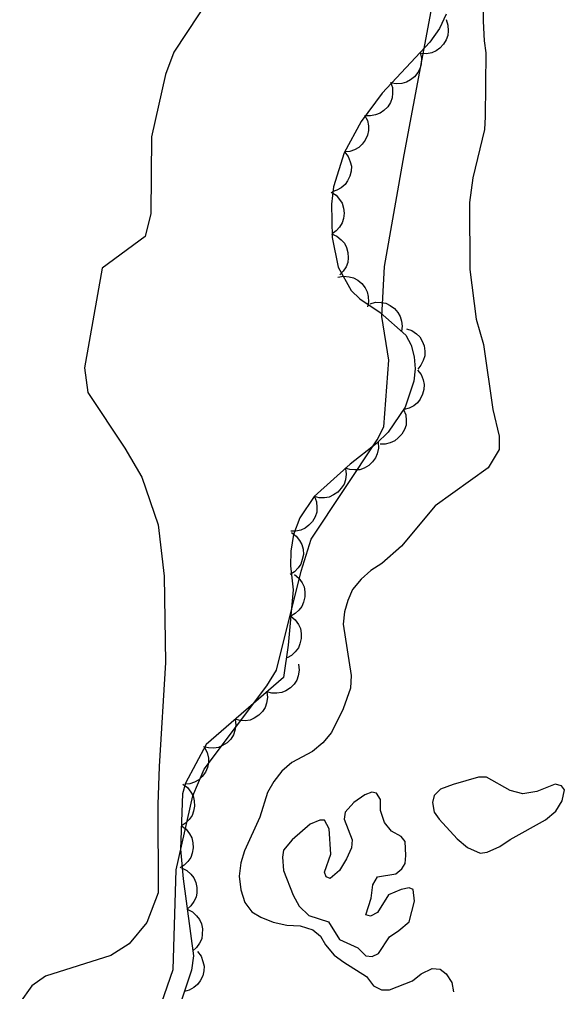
# Model space of a CAD drawing. Extents: x 282461 to 284471, y 5554090 to 5557646.
# Drawn here: x 284041.6 to 284080.7, y 5556095.3 to 5556165 of the extents above; entities that cross this region are included whole.
import ezdxf

# ---------------------------------------------------------------- set-up
doc = ezdxf.new("R2010")
doc.units = 0
for name, color, linetype in [('Niveau 1', 7, 'Continuous'), ('Niveau 2', 7, 'Continuous'), ('Niveau 4', 7, 'Continuous'), ('Niveau 44', 7, 'Continuous')]:
    doc.layers.add(name, color=color, linetype=linetype)

msp = doc.modelspace()

# ---------------------------------------------------------------- linework, layer by layer
at = {"layer": 'Niveau 1'}
msp.add_lwpolyline([(284050.74, 5556091.56), (284052.62, 5556096.94), (284052.84, 5556104.07), (284054.03, 5556109.36), (284054.84, 5556111.29), (284059.34, 5556117.24), (284060.03, 5556118.37), (284061.8, 5556125.45), (284062.51, 5556127.75), (284067.23, 5556134.87), (284067.71, 5556135.81), (284068.09, 5556140.58), (284067.57, 5556143.71), (284067.77, 5556147.29), (284069.18, 5556155.29), (284071.12, 5556165.58)], dxfattribs=at)
at = {"layer": 'Niveau 2'}
msp.add_lwpolyline([(284056.25, 5556168.07), (284052.67, 5556162.64), (284052.07, 5556161.04), (284051.05, 5556156.57), (284051.02, 5556151.08), (284050.61, 5556149.43), (284047.52, 5556147.16), (284046.26, 5556140.02), (284046.5, 5556138.26), (284049.14, 5556134.26), (284050.36, 5556132.19), (284051.53, 5556128.77), (284051.98, 5556125.1), (284052.07, 5556118.92), (284051.61, 5556111.47), (284051.51, 5556108.74), (284051.53, 5556102.41), (284050.73, 5556100.3), (284049.46, 5556098.77), (284048.14, 5556097.94), (284043.46, 5556096.46), (284042.48, 5556095.77), (284041.59, 5556094.51)], dxfattribs=at)
at = {"layer": 'Niveau 4'}
for points in [[(284074.84, 5556168.64), (284074.85, 5556164.85), (284074.91, 5556163.44), (284075.03, 5556162.59), (284074.98, 5556158), (284074.93, 5556157.1), (284074.09, 5556153.64), (284073.87, 5556151.88), (284073.89, 5556147.07), (284074.35, 5556143.51), (284074.86, 5556141.7), (284075.54, 5556137.05), (284075.99, 5556135.13), (284076, 5556134.17), (284075.21, 5556132.87), (284071.41, 5556130.15), (284068.98, 5556127.26), (284067.57, 5556126.02), (284066.78, 5556125.5), (284066.1, 5556124.88), (284065.48, 5556124.15)], [(284065.48, 5556124.15), (284065.14, 5556123.35), (284064.91, 5556122.56), (284064.8, 5556121.66), (284065.37, 5556117.98), (284065.32, 5556117.08), (284064.81, 5556115.61), (284063.96, 5556113.91), (284063.34, 5556113.17), (284062.61, 5556112.55), (284061.13, 5556111.75), (284060.4, 5556111.13), (284059.83, 5556110.4), (284059.38, 5556109.6), (284058.82, 5556107.85), (284057.74, 5556105.42), (284057.46, 5556104.57), (284057.35, 5556103.61), (284057.47, 5556102.64), (284057.75, 5556101.74), (284058.26, 5556101.06), (284058.89, 5556100.67), (284059.79, 5556100.33), (284060.76, 5556100.11), (284061.72, 5556100.05), (284062.63, 5556099.77), (284063.19, 5556099.32), (284063.53, 5556098.7), (284064.16, 5556097.96), (284064.84, 5556097.45), (284066.48, 5556096.44), (284066.99, 5556095.76), (284067.56, 5556095.48), (284068.13, 5556095.48), (284069.77, 5556096.11), (284070.39, 5556096.62), (284071.18, 5556097.01), (284071.75, 5556096.96), (284072.2, 5556096.62), (284072.6, 5556096), (284072.72, 5556095.32)], [(284077.68, 5556109.52), (284076.77, 5556109.74), (284075.07, 5556110.7), (284074.5, 5556110.7), (284072.69, 5556110.19), (284071.79, 5556109.85), (284071.33, 5556109.4), (284071.22, 5556108.89), (284071.34, 5556108.21), (284071.68, 5556107.7), (284072.98, 5556106.29), (284073.72, 5556105.67), (284074.63, 5556105.27), (284075.14, 5556105.33), (284076.04, 5556105.73), (284076.78, 5556106.24), (284079.32, 5556107.66), (284080.06, 5556108.28), (284080.51, 5556109.02), (284080.68, 5556109.81), (284080.45, 5556110.09), (284080, 5556110.2), (284078.7, 5556109.69), (284077.68, 5556109.52)], [(284069.3, 5556105.1), (284069.24, 5556106.11), (284068.96, 5556106.45), (284068.28, 5556106.85), (284067.77, 5556107.47), (284067.48, 5556108.32), (284067.48, 5556109.11), (284067.2, 5556109.56), (284066.86, 5556109.62), (284066.35, 5556109.45), (284065.56, 5556108.88), (284064.94, 5556108.2), (284064.88, 5556107.69), (284065.45, 5556106.22), (284065.39, 5556105.65), (284065.05, 5556104.86), (284064.55, 5556104.01), (284063.87, 5556103.45), (284063.58, 5556103.56), (284063.47, 5556103.9), (284063.92, 5556105.2), (284063.8, 5556107.01), (284063.46, 5556107.63), (284063.12, 5556107.63), (284062.44, 5556107.35), (284061.14, 5556106.21), (284060.52, 5556105.48), (284060.46, 5556104.97), (284060.52, 5556104.01), (284061.21, 5556102.26), (284061.66, 5556101.46), (284062.34, 5556100.79), (284063.76, 5556100.34), (284064.55, 5556099.09), (284065.86, 5556098.47), (284066.42, 5556097.91), (284066.88, 5556097.85), (284067.33, 5556098.08), (284068.12, 5556099.27), (284068.8, 5556099.72), (284069.54, 5556100.35), (284069.93, 5556101.82), (284069.82, 5556102.67), (284069.53, 5556102.78), (284068.97, 5556102.66), (284068.06, 5556102.27), (284067.27, 5556101.02), (284066.76, 5556100.74), (284066.42, 5556100.85), (284066.81, 5556102.04), (284066.93, 5556103), (284067.27, 5556103.57), (284068.57, 5556103.79), (284069.02, 5556104.13), (284069.25, 5556104.53), (284069.3, 5556105.1)]]:
    msp.add_lwpolyline(points, dxfattribs=at)
at = {"layer": 'Niveau 44'}
for points in [[(284072.18, 5556165.35), (284071.71, 5556164.32), (284071.02, 5556163.36), (284067.61, 5556159.7), (284066.09, 5556157.66), (284064.87, 5556155.42), (284064.12, 5556153), (284063.96, 5556151.76), (284064.02, 5556149.35), (284064.45, 5556147.23), (284065.37, 5556145.57), (284065.99, 5556144.96), (284067.45, 5556143.99), (284069.3, 5556142.37), (284069.67, 5556141.64), (284069.9, 5556140.82), (284069.96, 5556139.95), (284069.87, 5556139.06), (284069.24, 5556137.2), (284068.03, 5556135.41), (284067.2, 5556134.6), (284065.3, 5556133.13), (284062.73, 5556130.8), (284061.7, 5556129.29), (284061.25, 5556128.08), (284061.06, 5556126.9), (284061.03, 5556125.84), (284061.21, 5556124.13)], [(284072.18, 5556164.97), (284072.32, 5556164.58), (284072.34, 5556164.17), (284072.32, 5556163.84), (284072.19, 5556163.51), (284072.01, 5556163.2), (284071.73, 5556162.93), (284071.48, 5556162.72), (284071.15, 5556162.6), (284070.79, 5556162.52), (284070.43, 5556162.53)], [(284070.33, 5556162.62), (284070.42, 5556162.21), (284070.39, 5556161.8), (284070.33, 5556161.48), (284070.16, 5556161.17), (284069.93, 5556160.88), (284069.63, 5556160.65), (284069.35, 5556160.48), (284069.01, 5556160.39), (284068.64, 5556160.37), (284068.28, 5556160.42)], [(284068.2, 5556160.49), (284068.34, 5556160.1), (284068.35, 5556159.69), (284068.32, 5556159.36), (284068.19, 5556159.03), (284068, 5556158.72), (284067.72, 5556158.46), (284067.46, 5556158.26), (284067.13, 5556158.14), (284066.77, 5556158.07), (284066.41, 5556158.08)], [(284066.34, 5556158.13), (284066.54, 5556157.75), (284066.61, 5556157.35), (284066.63, 5556157.02), (284066.54, 5556156.68), (284066.39, 5556156.34), (284066.16, 5556156.04), (284065.93, 5556155.81), (284065.62, 5556155.64), (284065.27, 5556155.53), (284064.91, 5556155.49)], [(284064.89, 5556155.5), (284065.16, 5556155.17), (284065.31, 5556154.79), (284065.39, 5556154.47), (284065.37, 5556154.12), (284065.29, 5556153.76), (284065.12, 5556153.42), (284064.94, 5556153.15), (284064.67, 5556152.92), (284064.35, 5556152.74), (284064.01, 5556152.63)], [(284063.94, 5556152.62), (284064.29, 5556152.4), (284064.55, 5556152.09), (284064.73, 5556151.81), (284064.83, 5556151.47), (284064.87, 5556151.11), (284064.82, 5556150.73), (284064.74, 5556150.41), (284064.55, 5556150.11), (284064.31, 5556149.84), (284064.01, 5556149.63)], [(284063.97, 5556149.62), (284064.35, 5556149.46), (284064.66, 5556149.2), (284064.89, 5556148.96), (284065.04, 5556148.64), (284065.15, 5556148.29), (284065.16, 5556147.91), (284065.14, 5556147.58), (284065.01, 5556147.25), (284064.81, 5556146.94), (284064.56, 5556146.68)], [(284064.42, 5556146.51), (284064.83, 5556146.59), (284065.23, 5556146.55), (284065.55, 5556146.48), (284065.86, 5556146.3), (284066.14, 5556146.07), (284066.37, 5556145.76), (284066.53, 5556145.47), (284066.6, 5556145.13), (284066.62, 5556144.76), (284066.56, 5556144.4)], [(284066.73, 5556144.62), (284067.13, 5556144.73), (284067.54, 5556144.71), (284067.86, 5556144.66), (284068.18, 5556144.5), (284068.48, 5556144.28), (284068.72, 5556143.99), (284068.9, 5556143.71), (284068.99, 5556143.37), (284069.03, 5556143), (284068.98, 5556142.65)], [(284069.34, 5556142.83), (284069.73, 5556142.7), (284070.06, 5556142.47), (284070.31, 5556142.24), (284070.48, 5556141.94), (284070.61, 5556141.59), (284070.65, 5556141.21), (284070.65, 5556140.88), (284070.55, 5556140.55), (284070.38, 5556140.22), (284070.15, 5556139.94)], [(284070.14, 5556139.87), (284070.4, 5556139.54), (284070.54, 5556139.16), (284070.61, 5556138.83), (284070.59, 5556138.48), (284070.5, 5556138.13), (284070.32, 5556137.79), (284070.13, 5556137.52), (284069.86, 5556137.3), (284069.53, 5556137.13), (284069.18, 5556137.03)], [(284069.14, 5556137.05), (284069.3, 5556136.66), (284069.33, 5556136.26), (284069.31, 5556135.93), (284069.2, 5556135.6), (284069.02, 5556135.27), (284068.75, 5556135), (284068.51, 5556134.79), (284068.18, 5556134.65), (284067.82, 5556134.57), (284067.46, 5556134.57)], [(284067.31, 5556134.69), (284067.34, 5556134.27), (284067.25, 5556133.87), (284067.13, 5556133.57), (284066.91, 5556133.29), (284066.64, 5556133.04), (284066.3, 5556132.85), (284066, 5556132.73), (284065.65, 5556132.71), (284065.28, 5556132.74), (284064.94, 5556132.85)], [(284064.96, 5556132.82), (284065.02, 5556132.41), (284064.96, 5556132.01), (284064.87, 5556131.69), (284064.67, 5556131.4), (284064.42, 5556131.13), (284064.1, 5556130.92), (284063.81, 5556130.77), (284063.46, 5556130.72), (284063.09, 5556130.72), (284062.74, 5556130.81)], [(284062.74, 5556130.81), (284062.89, 5556130.42), (284062.92, 5556130.02), (284062.91, 5556129.69), (284062.79, 5556129.36), (284062.61, 5556129.03), (284062.34, 5556128.76), (284062.09, 5556128.55), (284061.77, 5556128.41), (284061.41, 5556128.33), (284061.05, 5556128.33)], [(284061.1, 5556128.23), (284061.44, 5556127.98), (284061.68, 5556127.66), (284061.85, 5556127.37), (284061.93, 5556127.03), (284061.95, 5556126.66), (284061.87, 5556126.29), (284061.78, 5556125.97), (284061.58, 5556125.69), (284061.32, 5556125.42), (284061.01, 5556125.23)], [(284061.31, 5556125.23), (284061.63, 5556124.97), (284061.86, 5556124.63), (284062.01, 5556124.34), (284062.06, 5556123.99), (284062.06, 5556123.62), (284061.97, 5556123.25), (284061.85, 5556122.94), (284061.63, 5556122.67), (284061.36, 5556122.42), (284061.04, 5556122.25)], [(284061.21, 5556124.13), (284060.86, 5556120.16), (284060.52, 5556117.85), (284054.98, 5556113.05), (284053.49, 5556110.28), (284053.28, 5556109.51), (284053.15, 5556105.56), (284053.33, 5556103.42), (284054.07, 5556097.92), (284053.92, 5556096.89), (284053.24, 5556094.81)], [(284061.04, 5556122.25), (284061.37, 5556121.98), (284061.6, 5556121.64), (284061.74, 5556121.35), (284061.8, 5556121), (284061.8, 5556120.63), (284061.7, 5556120.26), (284061.59, 5556119.96), (284061.37, 5556119.68), (284061.09, 5556119.43), (284060.78, 5556119.26)], [(284061.6, 5556118.79), (284061.65, 5556118.37), (284061.58, 5556117.97), (284061.48, 5556117.66), (284061.28, 5556117.36), (284061.02, 5556117.1), (284060.69, 5556116.9), (284060.4, 5556116.76), (284060.05, 5556116.72), (284059.68, 5556116.73), (284059.33, 5556116.82)], [(284059.33, 5556116.82), (284059.38, 5556116.41), (284059.31, 5556116.01), (284059.21, 5556115.69), (284059.01, 5556115.4), (284058.76, 5556115.14), (284058.43, 5556114.94), (284058.13, 5556114.8), (284057.78, 5556114.75), (284057.41, 5556114.76), (284057.07, 5556114.86)], [(284057.07, 5556114.86), (284057.11, 5556114.44), (284057.04, 5556114.04), (284056.94, 5556113.73), (284056.75, 5556113.44), (284056.49, 5556113.17), (284056.16, 5556112.97), (284055.87, 5556112.83), (284055.52, 5556112.79), (284055.15, 5556112.8), (284054.8, 5556112.89)], [(284054.87, 5556112.84), (284055.06, 5556112.47), (284055.14, 5556112.07), (284055.15, 5556111.74), (284055.07, 5556111.4), (284054.93, 5556111.06), (284054.69, 5556110.75), (284054.46, 5556110.52), (284054.15, 5556110.35), (284053.8, 5556110.23), (284053.44, 5556110.2)], [(284053.3, 5556110.21), (284053.64, 5556109.97), (284053.89, 5556109.64), (284054.05, 5556109.36), (284054.13, 5556109.01), (284054.15, 5556108.64), (284054.07, 5556108.27), (284053.97, 5556107.96), (284053.77, 5556107.67), (284053.51, 5556107.41), (284053.2, 5556107.21)], [(284053.2, 5556107.21), (284053.54, 5556106.97), (284053.79, 5556106.65), (284053.95, 5556106.36), (284054.03, 5556106.01), (284054.05, 5556105.65), (284053.97, 5556105.27), (284053.87, 5556104.96), (284053.67, 5556104.67), (284053.41, 5556104.41), (284053.11, 5556104.22)], [(284053.22, 5556104.22), (284053.6, 5556104.03), (284053.89, 5556103.75), (284054.1, 5556103.49), (284054.24, 5556103.17), (284054.32, 5556102.81), (284054.3, 5556102.43), (284054.26, 5556102.1), (284054.1, 5556101.79), (284053.89, 5556101.48), (284053.62, 5556101.24)], [(284053.62, 5556101.24), (284054, 5556101.06), (284054.29, 5556100.78), (284054.5, 5556100.52), (284054.64, 5556100.2), (284054.72, 5556099.84), (284054.7, 5556099.45), (284054.66, 5556099.13), (284054.5, 5556098.81), (284054.29, 5556098.51), (284054.02, 5556098.27)], [(284054.35, 5556098.22), (284054.61, 5556097.89), (284054.75, 5556097.51), (284054.83, 5556097.18), (284054.81, 5556096.83), (284054.73, 5556096.47), (284054.55, 5556096.13), (284054.37, 5556095.86), (284054.09, 5556095.64), (284053.77, 5556095.46), (284053.42, 5556095.36)]]:
    msp.add_lwpolyline(points, dxfattribs=at)

doc.saveas('drawing.dxf')
